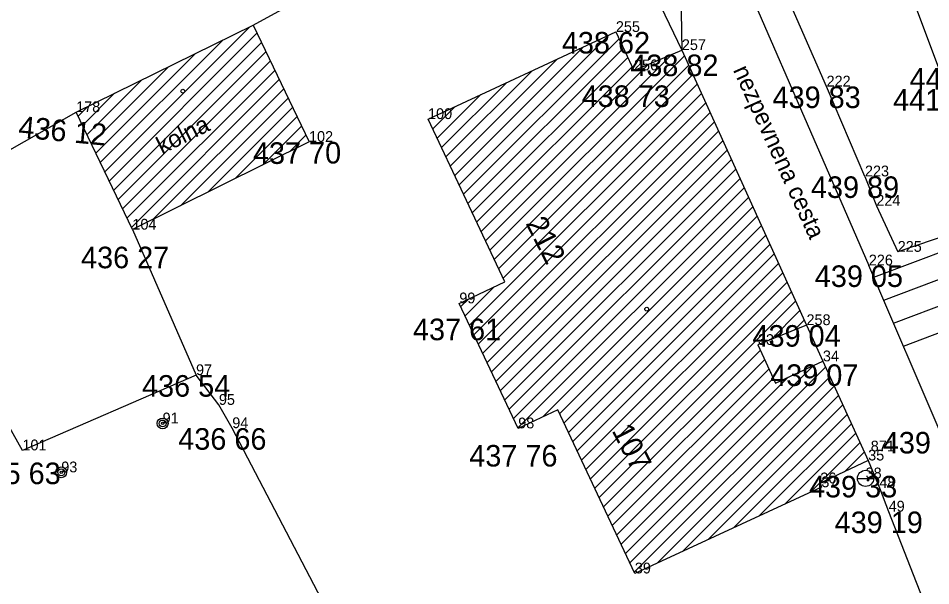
# Model space of a CAD drawing. Extents: x -559180 to -551373, y -1076947 to -1072071.
# Drawn here: x -553918.58 to -553876.27, y -1073976.01 to -1073949.68 of the extents above; entities that cross this region are included whole.
import ezdxf

# ---------------------------------------------------------------- set-up
doc = ezdxf.new("R2010")
doc.units = 0
for name, color, linetype in [('12_PLOTY', 7, 'Continuous'), ('14_BUDOVY', 7, 'Continuous'), ('17_KOMUNIKACE', 7, 'Continuous'), ('18_POLOHOPIS', 7, 'Continuous'), ('1_VODA_ZN', 7, 'Continuous'), ('26_SRAFY', 7, 'Continuous'), ('32', 7, 'Continuous'), ('3_BODY', 7, 'Continuous'), ('47_ZN_STAV_OBJ$', 7, 'Continuous'), ('52_POPIS_UCELOVY', 7, 'Continuous'), ('54_C_POPISNA', 7, 'Continuous'), ('6_VYSKY', 7, 'Continuous')]:
    doc.layers.add(name, color=color, linetype=linetype)

# ---------------------------------------------------------------- blocks, each defined once
blk = doc.blocks.new('SL')
at = {"layer": '47_ZN_STAV_OBJ$'}
for radius in [0.25, 0.158, 0.05]:
    blk.add_circle((0, 0), radius, dxfattribs=at)
blk = doc.blocks.new('ST')
at = {"layer": '1_VODA_ZN'}
blk.add_line((-0.375, 0), (0.375, 0), dxfattribs=at)
blk.add_circle((0, 0), 0.375, dxfattribs=at)
blk = doc.blocks.new('BZ')
at = {"layer": '47_ZN_STAV_OBJ$'}
blk.add_circle((0, 0), 0.0875, dxfattribs=at)
blk = doc.blocks.new('POINT_DISPLAY')
blk.add_line((0, 0), (0, 0))

msp = doc.modelspace()

# ---------------------------------------------------------------- linework, layer by layer
at = {"layer": '12_PLOTY'}
for p, q in [((-553907.69, -1073950.01), (-553892.64, -1073941.7)), ((-553881.1, -1073952.85), (-553884.66, -1073944.73)), ((-553889.74, -1073947.13), (-553887.81, -1073951.16)), ((-553877.47, -1073947.82), (-553875.63, -1073952.73)), ((-553879.32, -1073957.02), (-553881.1, -1073952.85)), ((-553924.35, -1073958.84), (-553915.9, -1073954.04)), ((-553879.32, -1073957.02), (-553878.79, -1073958.38)), ((-553878.79, -1073958.38), (-553877.8, -1073960.52)), ((-553873.39, -1073959.03), (-553877.8, -1073960.52)), ((-553913.29, -1073959.49), (-553910.34, -1073966.24)), ((-553918.39, -1073969.73), (-553923, -1073961.57)), ((-553910.34, -1073966.24), (-553918.39, -1073969.73)), ((-553909.28, -1073967.62), (-553910.34, -1073966.24)), ((-553908.66, -1073968.7), (-553909.28, -1073967.62)), ((-553903.14, -1073979.28), (-553908.66, -1073968.7)), ((-553879.17, -1073970.2), (-553878.65, -1073971.47)), ((-553878.65, -1073971.47), (-553878.22, -1073972.57)), ((-553878.22, -1073972.57), (-553873.32, -1073985.07))]:
    msp.add_line(p, q, dxfattribs=at)
at = {"layer": '14_BUDOVY'}
for p, q in [((-553915.9, -1073954.04), (-553907.69, -1073950.01)), ((-553907.69, -1073950.01), (-553905.1, -1073955.42)), ((-553899.58, -1073954.36), (-553890.87, -1073950.32)), ((-553890.87, -1073950.32), (-553890.03, -1073952.1)), ((-553890.03, -1073952.1), (-553887.81, -1073951.16)), ((-553887.81, -1073951.16), (-553882.03, -1073963.92)), ((-553913.29, -1073959.49), (-553915.9, -1073954.04)), ((-553896.022, -1073961.918), (-553899.58, -1073954.36)), ((-553905.1, -1073955.42), (-553913.29, -1073959.49)), ((-553898.13, -1073962.91), (-553896.022, -1073961.918)), ((-553895.4, -1073968.71), (-553898.13, -1073962.91)), ((-553882.03, -1073963.92), (-553884.28, -1073964.84)), ((-553884.28, -1073964.84), (-553883.473, -1073966.606)), ((-553883.473, -1073966.606), (-553881.27, -1073965.6)), ((-553881.27, -1073965.6), (-553879.17, -1073970.2)), ((-553893.565, -1073967.846), (-553895.4, -1073968.71)), ((-553889.99, -1073975.44), (-553893.565, -1073967.846)), ((-553879.17, -1073970.2), (-553881.39, -1073971.26)), ((-553881.34, -1073971.44), (-553889.99, -1073975.44)), ((-553881.39, -1073971.26), (-553881.34, -1073971.44))]:
    msp.add_line(p, q, dxfattribs=at)
at = {"layer": '17_KOMUNIKACE'}
for p in [(-553885.64, -1073946.21), (-553875.69, -1073969.2)]:
    msp.add_line(p, (-553879.14, -1073961.15), dxfattribs=at)
msp.add_lwpolyline([(-553888.46, -1073945.03), (-553888.052, -1073946.738), (-553887.859, -1073948.473), (-553887.81, -1073951.16)], dxfattribs=at)
at = {"layer": '18_POLOHOPIS'}
msp.add_line((-553882.03, -1073963.92), (-553881.27, -1073965.6), dxfattribs=at)
at = {"layer": '26_SRAFY'}
for p, q in [((-553878.907, -1073961.694), (-553873.195, -1073959.551)), ((-553878.45, -1073962.759), (-553872.788, -1073960.635)), ((-553877.994, -1073963.825), (-553872.381, -1073961.719)), ((-553877.537, -1073964.89), (-553871.974, -1073962.803))]:
    msp.add_line(p, q, dxfattribs=at)
at = {"layer": '32'}
for p, q in [((-553914.575, -1073956.807), (-553907.864, -1073950.095)), ((-553914.369, -1073957.237), (-553907.513, -1073950.38)), ((-553914.781, -1073956.376), (-553909.114, -1073950.709)), ((-553914.163, -1073957.667), (-553907.307, -1073950.811)), ((-553898.141, -1073957.417), (-553891.196, -1073950.471)), ((-553897.937, -1073957.849), (-553890.722, -1073950.634)), ((-553913.957, -1073958.097), (-553907.101, -1073951.241)), ((-553898.345, -1073956.984), (-553892.383, -1073951.022)), ((-553897.734, -1073958.282), (-553890.518, -1073951.066)), ((-553914.987, -1073955.946), (-553910.364, -1073951.323)), ((-553913.751, -1073958.528), (-553906.895, -1073951.672)), ((-553898.549, -1073956.551), (-553893.57, -1073951.572)), ((-553897.53, -1073958.715), (-553890.314, -1073951.498)), ((-553896.919, -1073960.013), (-553888.254, -1073951.348)), ((-553896.715, -1073960.445), (-553887.691, -1073951.422)), ((-553915.193, -1073955.516), (-553911.614, -1073951.936)), ((-553897.326, -1073959.147), (-553890.11, -1073951.931)), ((-553897.123, -1073959.58), (-553889.358, -1073951.816)), ((-553896.512, -1073960.878), (-553887.493, -1073951.86)), ((-553913.545, -1073958.958), (-553906.689, -1073952.102)), ((-553898.752, -1073956.118), (-553894.756, -1073952.123)), ((-553896.308, -1073961.311), (-553887.295, -1073952.298)), ((-553915.399, -1073955.085), (-553912.864, -1073952.55)), ((-553913.339, -1073959.388), (-553906.482, -1073952.532)), ((-553898.956, -1073955.686), (-553895.943, -1073952.673)), ((-553896.104, -1073961.744), (-553887.096, -1073952.736)), ((-553915.605, -1073954.655), (-553914.114, -1073953.163)), ((-553912.323, -1073959.01), (-553906.276, -1073952.963)), ((-553899.16, -1073955.253), (-553897.13, -1073953.224)), ((-553897.651, -1073963.927), (-553886.898, -1073953.174)), ((-553915.812, -1073954.225), (-553915.364, -1073953.777)), ((-553911.058, -1073958.381), (-553906.07, -1073953.393)), ((-553899.363, -1073954.82), (-553898.317, -1073953.774)), ((-553897.448, -1073964.36), (-553886.699, -1073953.612)), ((-553909.793, -1073957.752), (-553905.864, -1073953.823)), ((-553897.244, -1073964.792), (-553886.501, -1073954.05)), ((-553908.528, -1073957.124), (-553905.658, -1073954.254)), ((-553899.567, -1073954.388), (-553899.504, -1073954.325)), ((-553897.04, -1073965.225), (-553886.303, -1073954.488)), ((-553907.263, -1073956.495), (-553905.452, -1073954.684)), ((-553896.837, -1073965.658), (-553886.104, -1073954.926)), ((-553905.998, -1073955.866), (-553905.246, -1073955.114)), ((-553896.633, -1073966.091), (-553885.906, -1073955.364)), ((-553896.429, -1073966.523), (-553885.707, -1073955.802)), ((-553896.226, -1073966.956), (-553885.509, -1073956.24)), ((-553896.022, -1073967.389), (-553885.311, -1073956.678)), ((-553895.818, -1073967.822), (-553885.112, -1073957.116)), ((-553895.615, -1073968.254), (-553884.914, -1073957.554)), ((-553895.411, -1073968.687), (-553884.715, -1073957.992)), ((-553894.261, -1073968.174), (-553884.517, -1073958.43)), ((-553893.479, -1073968.028), (-553884.319, -1073958.868)), ((-553893.276, -1073968.461), (-553884.12, -1073959.306)), ((-553893.072, -1073968.894), (-553883.922, -1073959.744)), ((-553892.868, -1073969.326), (-553883.723, -1073960.182)), ((-553892.664, -1073969.759), (-553883.525, -1073960.62)), ((-553892.461, -1073970.192), (-553883.327, -1073961.058)), ((-553892.257, -1073970.624), (-553883.128, -1073961.496)), ((-553897.855, -1073963.494), (-553896.507, -1073962.146)), ((-553892.053, -1073971.057), (-553882.93, -1073961.934)), ((-553891.85, -1073971.49), (-553882.731, -1073962.372)), ((-553898.059, -1073963.062), (-553897.709, -1073962.712)), ((-553891.646, -1073971.922), (-553882.533, -1073962.809)), ((-553883.683, -1073964.596), (-553882.335, -1073963.247)), ((-553882.606, -1073964.156), (-553882.136, -1073963.685)), ((-553891.442, -1073972.355), (-553884.169, -1073965.082)), ((-553891.239, -1073972.788), (-553883.97, -1073965.519)), ((-553891.035, -1073973.221), (-553883.77, -1073965.956)), ((-553890.424, -1073974.519), (-553881.703, -1073965.798)), ((-553890.22, -1073974.951), (-553881.144, -1073965.875)), ((-553890.831, -1073973.653), (-553883.571, -1073966.393)), ((-553890.627, -1073974.086), (-553882.874, -1073966.332)), ((-553890.016, -1073975.384), (-553880.945, -1073966.312)), ((-553888.959, -1073974.963), (-553880.745, -1073966.749)), ((-553887.776, -1073974.416), (-553880.546, -1073967.186)), ((-553886.592, -1073973.869), (-553880.346, -1073967.623)), ((-553885.408, -1073973.321), (-553880.147, -1073968.06)), ((-553884.224, -1073972.774), (-553879.947, -1073968.497)), ((-553883.04, -1073972.226), (-553879.748, -1073968.934)), ((-553881.856, -1073971.679), (-553879.548, -1073969.371)), ((-553880.263, -1073970.722), (-553879.349, -1073969.808))]:
    msp.add_line(p, q, dxfattribs=at)

# ---------------------------------------------------------------- block references
at = {"layer": '1_VODA_ZN'}
for name, p in [('POINT_DISPLAY', (-553890.87, -1073950.32)), ('POINT_DISPLAY', (-553887.81, -1073951.16)), ('POINT_DISPLAY', (-553890.03, -1073952.1)), ('POINT_DISPLAY', (-553881.1, -1073952.85)), ('POINT_DISPLAY', (-553915.9, -1073954.04)), ('POINT_DISPLAY', (-553899.58, -1073954.36)), ('POINT_DISPLAY', (-553905.1, -1073955.42)), ('POINT_DISPLAY', (-553879.32, -1073957.02)), ('POINT_DISPLAY', (-553878.79, -1073958.38)), ('POINT_DISPLAY', (-553913.29, -1073959.49)), ('POINT_DISPLAY', (-553877.8, -1073960.52)), ('POINT_DISPLAY', (-553879.14, -1073961.15)), ('POINT_DISPLAY', (-553898.13, -1073962.91)), ('POINT_DISPLAY', (-553882.03, -1073963.92)), ('POINT_DISPLAY', (-553884.28, -1073964.84)), ('POINT_DISPLAY', (-553881.27, -1073965.6)), ('POINT_DISPLAY', (-553910.34, -1073966.24)), ('POINT_DISPLAY', (-553909.28, -1073967.62)), ('POINT_DISPLAY', (-553911.89, -1073968.48)), ('POINT_DISPLAY', (-553908.66, -1073968.7)), ('POINT_DISPLAY', (-553895.4, -1073968.71)), ('POINT_DISPLAY', (-553918.39, -1073969.73)), ('POINT_DISPLAY', (-553879.05, -1073969.78)), ('POINT_DISPLAY', (-553879.17, -1073970.2)), ('ST', (-553879.29, -1073971.03)), ('POINT_DISPLAY', (-553916.59, -1073970.75)), ('POINT_DISPLAY', (-553879.29, -1073971.03)), ('POINT_DISPLAY', (-553881.34, -1073971.44)), ('POINT_DISPLAY', (-553878.65, -1073971.47)), ('POINT_DISPLAY', (-553878.22, -1073972.57)), ('POINT_DISPLAY', (-553889.99, -1073975.44))]:
    msp.add_blockref(name, p, dxfattribs=at)
at = {"layer": '47_ZN_STAV_OBJ$'}
for name, p in [('BZ', (-553910.95, -1073953.068)), ('BZ', (-553889.441, -1073963.182)), ('SL', (-553911.89, -1073968.48)), ('SL', (-553916.59, -1073970.75))]:
    msp.add_blockref(name, p, dxfattribs=at)

# ---------------------------------------------------------------- texts
at = {"layer": '3_BODY'}
for s, p in [('255', (-553890.87, -1073950.32)), ('257', (-553887.81, -1073951.16)), ('256', (-553890.03, -1073952.1)), ('222', (-553881.1, -1073952.85)), ('178', (-553915.9, -1073954.04)), ('100', (-553899.58, -1073954.36)), ('102', (-553905.1, -1073955.42)), ('223', (-553879.32, -1073957.02)), ('224', (-553878.79, -1073958.38)), ('104', (-553913.29, -1073959.49)), ('225', (-553877.8, -1073960.52)), ('226', (-553879.14, -1073961.15)), ('99', (-553898.13, -1073962.91)), ('258', (-553882.03, -1073963.92)), ('33', (-553884.28, -1073964.84)), ('34', (-553881.27, -1073965.6)), ('97', (-553910.34, -1073966.24)), ('95', (-553909.28, -1073967.62)), ('91', (-553911.89, -1073968.48)), ('94', (-553908.66, -1073968.7)), ('98', (-553895.4, -1073968.71)), ('101', (-553918.39, -1073969.73)), ('871', (-553879.05, -1073969.78)), ('35', (-553879.17, -1073970.2)), ('93', (-553916.59, -1073970.75)), ('38', (-553879.29, -1073971.03)), ('36', (-553881.39, -1073971.26)), ('37', (-553881.34, -1073971.44)), ('48', (-553878.65, -1073971.47)), ('49', (-553878.22, -1073972.57)), ('39', (-553889.99, -1073975.44))]:
    msp.add_text(s, height=0.5, dxfattribs=at).set_placement(p)
at = {"layer": '52_POPIS_UCELOVY'}
for s, rotation, p in [('nezpevnena cesta', 294.3695, (-553885.449, -1073952.083)), ('kolna', 26.425, (-553911.924, -1073956.005))]:
    msp.add_text(s, height=0.8, rotation=rotation, dxfattribs=at).set_placement(p)
at = {"layer": '54_C_POPISNA'}
for s, p in [('212', (-553895.07, -1073959.196)), ('107', (-553891.075, -1073968.81))]:
    msp.add_text(s, height=1, rotation=297.0221, dxfattribs=at).set_placement(p)
at = {"layer": '6_VYSKY'}
for s, p in [('438 62', (-553893.375, -1073951.32)), ('438 82', (-553890.202, -1073952.368)), ('440 68', (-553877.247, -1073952.994)), ('438 73', (-553892.46, -1073953.8)), ('439 83', (-553883.605, -1073953.85)), ('441 18', (-553878.014, -1073953.972)), ('439 89', (-553881.825, -1073958.02)), ('436 27', (-553915.673, -1073961.282)), ('439 05', (-553881.645, -1073962.15)), ('437 61', (-553900.28, -1073964.62)), ('439 04', (-553884.535, -1073964.92)), ('439 07', (-553883.714, -1073966.741)), ('436 54', (-553912.845, -1073967.24)), ('436 66', (-553911.165, -1073969.7)), ('439 24', (-553878.491, -1073969.875)), ('437 76', (-553897.669, -1073970.48)), ('435 63', (-553920.706, -1073971.297)), ('439 33', (-553881.914, -1073971.912)), ('439 19', (-553880.725, -1073973.57))]:
    msp.add_text(s, height=1, dxfattribs=at).set_placement(p)
for s, rotation, p in [('436 12', 354.522, (-553918.608, -1073955.205)), ('437 70', 0.388, (-553907.698, -1073956.448))]:
    msp.add_text(s, height=1, rotation=rotation, dxfattribs=at).set_placement(p)

doc.saveas('drawing.dxf')
